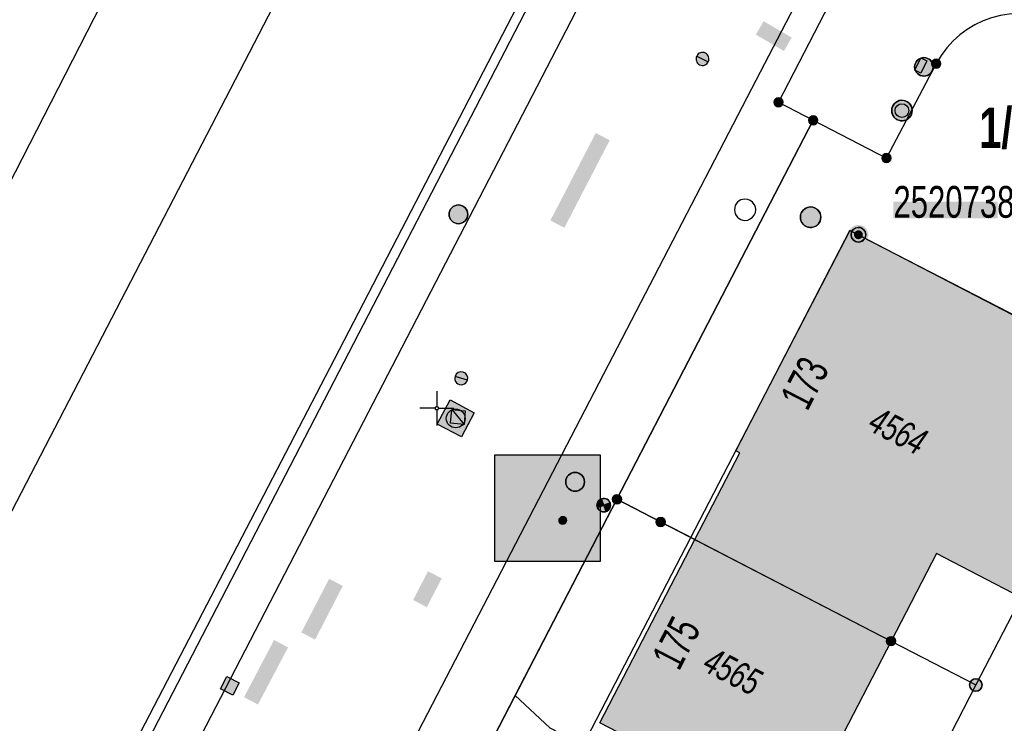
# Model space of a CAD drawing. Header units: metres. Extents: x 2695560 to 2696939, y 1260491 to 1262050.
# Tile 687 of 1005: x 2696311 to 2696347, y 1260688 to 1260714. Entities that reach past the tile are written whole.
import ezdxf

# ---------------------------------------------------------------- set-up
doc = ezdxf.new("R2010")
doc.units = ezdxf.units.M
doc.linetypes.add('AUSGEZOGEN', pattern=[0])
for name, color, linetype in [('XR$1$AV_Gebäudeflächen (BB)', 7, 'AUSGEZOGEN'), ('XR$1$AV_Grenzpunkte', 7, 'AUSGEZOGEN'), ('XR$1$AV_Grundstück-Nr.', 7, 'AUSGEZOGEN'), ('XR$1$AV_Haus-Nr.', 7, 'AUSGEZOGEN'), ('XR$1$AV_Höhenfixpunkt-Nr.', 7, 'AUSGEZOGEN'), ('XR$1$AV_Höhenfixpunkte', 7, 'AUSGEZOGEN'), ('XR$1$AV_Koordinatennetzpunkte', 7, 'AUSGEZOGEN'), ('XR$1$AV_Linien (BB)', 7, 'AUSGEZOGEN'), ('XR$1$AV_Versicherung-Nr.', 7, 'AUSGEZOGEN'), ('XR$1$AV_Waldflächen', 7, 'AUSGEZOGEN'), ('XR$1$AW_LK_Einlaufschacht alt', 24, 'AUSGEZOGEN'), ('XR$1$AW_LK_Schachtdeckel', 24, 'AUSGEZOGEN'), ('XR$1$EW_LK_Bauwerk', 1, 'AUSGEZOGEN'), ('XR$1$EW_LK_Knoten', 1, 'AUSGEZOGEN'), ('XR$1$FM_LK_SW_TRASSEKNOTEN', 94, 'AUSGEZOGEN'), ('XR$1$Liegenschaftsgrenzen', 7, 'AUSGEZOGEN'), ('XR$1$PFAV', 255, 'AUSGEZOGEN'), ('XR$1$PFAW', 255, 'AUSGEZOGEN'), ('XR$1$PFEW', 255, 'AUSGEZOGEN'), ('XR$1$PFWA', 255, 'AUSGEZOGEN'), ('XR$1$RAEW', 8, 'AUSGEZOGEN'), ('XR$1$RP_Abstandslinie', 7, 'AUSGEZOGEN'), ('XR$1$WA_LK_Absperrarmatur', 171, 'AUSGEZOGEN'), ('XR$1$WA_LK_Hydrant', 171, 'AUSGEZOGEN'), ('XR$1$WA_LK_Rohrleitungsteil', 171, 'AUSGEZOGEN')]:
    doc.layers.add(name, color=color, linetype=linetype)
doc.styles.add('ARIAL', font='arial.ttf')

# ---------------------------------------------------------------- blocks, each defined once
blk = doc.blocks.new('COMPLEXOBJECT_34')
at = {"layer": 'XR$1$AV_Linien (BB)', "color": 7, "linetype": 'AUSGEZOGEN', "transparency": 33554687}
blk.add_lwpolyline([(6328.453, 10715.707), (6321.08, 10701.459), (6304.361, 10669.328)], dxfattribs=at)
blk = doc.blocks.new('COMPLEXOBJECT_167')
at = {"layer": 'XR$1$AV_Linien (BB)', "color": 7, "linetype": 'AUSGEZOGEN', "transparency": 33554687}
blk.add_line((6336.528, 10711.695), (6338.704, 10715.888), dxfattribs=at)
blk.add_arc((6343.784, 10713.425), 5.646, 116.4655, 154.1347, dxfattribs=at)
blk = doc.blocks.new('COMPLEXOBJECT_189')
at = {"layer": 'XR$1$AV_Linien (BB)', "color": 7, "linetype": 'AUSGEZOGEN', "transparency": 33554687}
for points in [[(6347.92, 10714.04), (6355.27, 10710.29), (6355.41, 10710.56), (6358.247, 10709.002)], [(6338.77, 10710.53), (6341.45, 10709.15), (6343.27, 10712.6)]]:
    blk.add_lwpolyline(points, dxfattribs=at)
blk.add_arc((6346.318, 10710.984), 3.45, 62.3383, 152.0749, dxfattribs=at)
blk = doc.blocks.new('COMPLEXOBJECT_196')
at = {"layer": 'XR$1$AV_Linien (BB)', "color": 7, "linetype": 'AUSGEZOGEN', "transparency": 33554687}
blk.add_lwpolyline([(6307.931, 10671.737), (6322.854, 10700.536), (6330.439, 10715.192)], dxfattribs=at)
blk = doc.blocks.new('COMPLEXOBJECT_266')
at = {"layer": 'XR$1$AV_Linien (BB)', "color": 7, "linetype": 'AUSGEZOGEN', "transparency": 33554687}
blk.add_lwpolyline([(6316.395, 10721.962), (6295.14, 10680.469), (6294.128, 10681.042), (6288.675, 10670.141)], dxfattribs=at)
blk = doc.blocks.new('COMPLEXOBJECT_273')
at = {"layer": 'XR$1$AV_Linien (BB)', "color": 7, "linetype": 'AUSGEZOGEN', "transparency": 33554687}
blk.add_lwpolyline([(6313.842, 10667.969), (6323.148, 10685.908), (6336.528, 10711.695)], dxfattribs=at)
blk = doc.blocks.new('COMPLEXOBJECT_1317')
at = {"layer": 'XR$1$Liegenschaftsgrenzen', "color": 7, "linetype": 'AUSGEZOGEN', "transparency": 33554687}
blk.add_lwpolyline([(6304.26, 10668.21), (6332.87, 10723.44), (6340.47, 10737.28)], dxfattribs=at)
blk = doc.blocks.new('COMPLEXOBJECT_1343')
at = {"layer": 'XR$1$Liegenschaftsgrenzen', "color": 7, "linetype": 'AUSGEZOGEN', "transparency": 33554687}
blk.add_line((6347.92, 10714.04), (6355.27, 10710.29), dxfattribs=at)
blk.add_lwpolyline([(6338.77, 10710.53), (6341.45, 10709.15), (6343.27, 10712.6)], dxfattribs=at)
blk.add_arc((6346.318, 10710.984), 3.45, 62.3383, 152.0749, dxfattribs=at)
blk = doc.blocks.new('BAV15')
at = {"layer": 'XR$1$PFAV', "transparency": 33554687}
blk.add_hatch(color=7, dxfattribs=at).paths.add_polyline_path([(0.5, 0), (0.49, 0.101), (0.459, 0.197), (0.41, 0.286), (0.344, 0.362), (0.264, 0.424), (0.174, 0.469), (0.076, 0.494), (-0.025, 0.499), (-0.125, 0.484), (-0.22, 0.449), (-0.306, 0.395), (-0.379, 0.326), (-0.437, 0.243), (-0.477, 0.15), (-0.497, 0.051), (-0.497, -0.051), (-0.477, -0.15), (-0.437, -0.243), (-0.379, -0.326), (-0.306, -0.395), (-0.22, -0.449), (-0.125, -0.484), (-0.025, -0.499), (0.076, -0.494), (0.174, -0.469), (0.264, -0.424), (0.344, -0.362), (0.41, -0.286), (0.459, -0.197), (0.49, -0.101)])
at = {"color": 7, "transparency": 33554687}
for start, end in [(90, 270), (270, 90)]:
    blk.add_arc((0, 0), 0.5, start, end, dxfattribs=at)
at = {"layer": 'XR$1$PFAV', "transparency": 33554687}
blk.add_circle((0, 0), 0.5, dxfattribs=at)
blk = doc.blocks.new('BWAV18')
at = {"true_color": 0x000000, "transparency": 33554687}
blk.add_hatch(color=18, dxfattribs=at).paths.add_polyline_path([(0.3, 0), (0.294, 0.06), (0.276, 0.118), (0.246, 0.171), (0.207, 0.217), (0.159, 0.255), (0.104, 0.281), (0.045, 0.297), (-0.015, 0.3), (-0.075, 0.29), (-0.132, 0.269), (-0.184, 0.237), (-0.228, 0.195), (-0.262, 0.146), (-0.286, 0.09), (-0.298, 0.03), (-0.298, -0.03), (-0.286, -0.09), (-0.262, -0.146), (-0.228, -0.195), (-0.184, -0.237), (-0.132, -0.269), (-0.075, -0.29), (-0.015, -0.3), (0.045, -0.297), (0.104, -0.281), (0.159, -0.255), (0.207, -0.217), (0.246, -0.171), (0.276, -0.118), (0.294, -0.06)])
at = {"layer": 'XR$1$PFAV', "transparency": 33554687}
blk.add_hatch(color=7, dxfattribs=at).paths.add_polyline_path([(0.67, 0), (0.656, 0.135), (0.616, 0.264), (0.55, 0.383), (0.462, 0.486), (0.354, 0.569), (0.233, 0.628), (0.101, 0.662), (-0.034, 0.669), (-0.168, 0.649), (-0.295, 0.602), (-0.41, 0.53), (-0.508, 0.436), (-0.586, 0.325), (-0.639, 0.201), (-0.667, 0.068), (-0.667, -0.068), (-0.639, -0.201), (-0.586, -0.325), (-0.508, -0.436), (-0.41, -0.53), (-0.295, -0.602), (-0.168, -0.649), (-0.034, -0.669), (0.101, -0.662), (0.233, -0.628), (0.354, -0.569), (0.462, -0.486), (0.55, -0.383), (0.616, -0.264), (0.656, -0.135)])
at = {"color": 7, "transparency": 33554687}
for start, end in [(91.19481, 268.80519), (268.80519, 91.19481)]:
    blk.add_arc((0, 0), 0.5, start, end, dxfattribs=at)
at = {"layer": 'XR$1$PFAV', "transparency": 33554687}
blk.add_circle((0, 0), 0.5, dxfattribs=at)
blk = doc.blocks.new('BAV2041')
at = {"color": 7, "transparency": 33554687}
for p, q in [((0, 0.5), (0, 0.05)), ((-0.05, 0), (-0.5, 0)), ((0.05, 0), (0.5, 0)), ((0, -0.05), (0, -0.5))]:
    blk.add_line(p, q, dxfattribs=at)
blk.add_circle((0, 0), 0.05, dxfattribs=at)
for start, end in [(90, 270), (270, 90)]:
    blk.add_arc((0, 0), 0.05, start, end, dxfattribs=at)
blk = doc.blocks.new('COMPLEXOBJECT_1463')
at = {"layer": 'XR$1$RP_Abstandslinie', "color": 7, "linetype": 'AUSGEZOGEN', "transparency": 33554687}
blk.add_lwpolyline([(6345.4, 10703.76), (6340.112, 10706.502), (6315.024, 10658.135)], dxfattribs=at)
blk = doc.blocks.new('COMPLEXOBJECT_1464')
at = {"layer": 'XR$1$RP_Abstandslinie', "color": 7, "linetype": 'AUSGEZOGEN', "transparency": 33554687}
blk.add_line((6320.138, 10716.861), (6295.024, 10668.443), dxfattribs=at)
blk = doc.blocks.new('BAW2089')
at = {"layer": 'XR$1$PFAW', "transparency": 33554687}
blk.add_hatch(color=7, dxfattribs=at).paths.add_polyline_path([(-0.5, 0.5), (-0.5, -0.5), (0.5, -0.5), (0.5, 0.5)])
at = {"transparency": 33554687}
blk.add_lwpolyline([(-0.5, 0.5), (0.5, 0.5), (0.5, -0.5), (-0.5, -0.5), (-0.5, 0.5)], close=True, dxfattribs=at)
at = {"layer": 'XR$1$PFAW', "transparency": 33554687}
blk.add_lwpolyline([(-0.5, 0.5), (0.5, 0.5), (0.5, -0.5), (-0.5, -0.5), (-0.5, 0.5)], close=True, dxfattribs=at)
blk = doc.blocks.new('BAW2087')
at = {"lineweight": 25, "true_color": 0x000000, "transparency": 33554687}
h = blk.add_hatch(color=18, dxfattribs=at)
h.paths.add_polyline_path([(-0.5, 0.5), (-0.5, -0.5), (0.5, -0.5), (0.5, 0.5)])
h.paths.add_polyline_path([(0.337, -0.069), (0.316, -0.136), (0.282, -0.196), (0.237, -0.249), (0.182, -0.292), (0.119, -0.322), (0.052, -0.34), (-0.017, -0.343), (-0.086, -0.333), (-0.151, -0.309), (-0.21, -0.272), (-0.261, -0.224), (-0.301, -0.167), (-0.328, -0.103), (-0.342, -0.035), (-0.342, 0.035), (-0.328, 0.103), (-0.301, 0.167), (-0.261, 0.224), (-0.21, 0.272), (-0.151, 0.309), (-0.086, 0.333), (-0.017, 0.343), (0.052, 0.34), (0.119, 0.322), (0.182, 0.292), (0.237, 0.249), (0.282, 0.196), (0.316, 0.136), (0.337, 0.069), (0.344, 0)], flags=16)
at = {"layer": 'XR$1$PFAW', "lineweight": 25, "transparency": 33554687}
blk.add_hatch(color=7, dxfattribs=at).paths.add_polyline_path([(0.344, 0), (0.337, 0.069), (0.316, 0.136), (0.282, 0.196), (0.237, 0.249), (0.182, 0.292), (0.119, 0.322), (0.052, 0.34), (-0.017, 0.343), (-0.086, 0.333), (-0.151, 0.309), (-0.21, 0.272), (-0.261, 0.224), (-0.301, 0.167), (-0.328, 0.103), (-0.342, 0.035), (-0.342, -0.035), (-0.328, -0.103), (-0.301, -0.167), (-0.261, -0.224), (-0.21, -0.272), (-0.151, -0.309), (-0.086, -0.333), (-0.017, -0.343), (0.052, -0.34), (0.119, -0.322), (0.182, -0.292), (0.237, -0.249), (0.282, -0.196), (0.316, -0.136), (0.337, -0.069)])
at = {"lineweight": 25, "transparency": 33554687}
for p, q in [((-0.5, 0.5, 0.993), (0.5, 0.5, 0.993)), ((-0.5, -0.5, 0.993), (-0.5, 0.5, 0.993)), ((0.5, 0.5, 0.993), (0.5, -0.5, 0.993)), ((0.5, -0.5, 0.993), (-0.5, -0.5, 0.993))]:
    blk.add_line(p, q, dxfattribs=at)
blk.add_circle((0, 0), 0.344, dxfattribs=at)
at = {"layer": 'XR$1$PFAW', "lineweight": 25, "transparency": 33554687}
blk.add_line((-0.5, 0.5), (0.5, 0.5), dxfattribs=at)
at = {"layer": 'XR$1$PFAW', "color": 31, "lineweight": 25, "transparency": 33554687}
for p, q in [((-0.5, -0.5), (-0.5, 0.5)), ((0.5, 0.5), (0.5, -0.5)), ((0.5, -0.5), (-0.5, -0.5))]:
    blk.add_line(p, q, dxfattribs=at)
at = {"layer": 'XR$1$PFAW', "lineweight": 25, "transparency": 33554687}
blk.add_circle((0, 0), 0.344, dxfattribs=at)
blk = doc.blocks.new('BAW2082')
at = {"layer": 'XR$1$PFAW', "transparency": 33554687}
blk.add_hatch(color=7, dxfattribs=at).paths.add_polyline_path([(0.509, -0.003), (0.499, 0.098), (0.469, 0.194), (0.42, 0.283), (0.354, 0.359), (0.274, 0.421), (0.183, 0.466), (0.085, 0.491), (-0.016, 0.496), (-0.116, 0.481), (-0.211, 0.446), (-0.297, 0.392), (-0.37, 0.323), (-0.428, 0.24), (-0.468, 0.147), (-0.488, 0.047), (-0.488, -0.054), (-0.468, -0.153), (-0.428, -0.246), (-0.37, -0.329), (-0.297, -0.398), (-0.211, -0.452), (-0.116, -0.487), (-0.016, -0.502), (0.085, -0.497), (0.183, -0.472), (0.274, -0.427), (0.354, -0.366), (0.42, -0.289), (0.469, -0.2), (0.499, -0.104)])
at = {"transparency": 33554687}
for start, end in [(91.1948, 268.8052), (268.8052, 91.1948)]:
    blk.add_arc((0.01, 0), 0.5, start, end, dxfattribs=at)
at = {"layer": 'XR$1$PFAW', "transparency": 33554687}
blk.add_circle((0.009, -0.003), 0.5, dxfattribs=at)
blk = doc.blocks.new('BWA2011')
at = {"layer": 'XR$1$PFWA', "transparency": 33554687}
blk.add_hatch(color=7, dxfattribs=at).paths.add_polyline_path([(-0.5, 0.5), (-0.5, -0.5), (0.5, -0.5), (0.5, 0.5)])
at = {"transparency": 33554687}
blk.add_line((-0.5, -0.5), (0.5, 0.5), dxfattribs=at)
blk.add_lwpolyline([(-0.5, 0.5), (0.5, 0.5), (0.5, -0.5), (-0.5, -0.5), (-0.5, 0.5)], close=True, dxfattribs=at)
at = {"layer": 'XR$1$PFWA', "transparency": 33554687}
blk.add_lwpolyline([(-0.5, 0.5), (0.5, 0.5), (0.5, -0.5), (-0.5, -0.5), (-0.5, 0.5)], close=True, dxfattribs=at)
blk = doc.blocks.new('BWA2009')
at = {"true_color": 0x000000, "transparency": 33554687}
blk.add_hatch(color=18, dxfattribs=at).paths.add_polyline_path([(0.333, 0), (0.327, 0.067), (0.306, 0.131), (0.274, 0.19), (0.23, 0.242), (0.176, 0.283), (0.116, 0.313), (0.05, 0.329), (-0.017, 0.333), (-0.084, 0.323), (-0.147, 0.299), (-0.204, 0.264), (-0.253, 0.217), (-0.291, 0.162), (-0.318, 0.1), (-0.332, 0.034), (-0.332, -0.034), (-0.318, -0.1), (-0.291, -0.162), (-0.253, -0.217), (-0.204, -0.264), (-0.147, -0.299), (-0.084, -0.323), (-0.017, -0.333), (0.05, -0.329), (0.116, -0.313), (0.176, -0.283), (0.23, -0.242), (0.274, -0.19), (0.306, -0.131), (0.327, -0.067)])
at = {"layer": 'XR$1$PFWA', "transparency": 33554687}
blk.add_hatch(color=7, dxfattribs=at).paths.add_polyline_path([(0.5, 0), (0.49, 0.101), (0.459, 0.197), (0.41, 0.286), (0.344, 0.362), (0.264, 0.424), (0.174, 0.469), (0.076, 0.494), (-0.025, 0.499), (-0.125, 0.484), (-0.22, 0.449), (-0.306, 0.395), (-0.379, 0.326), (-0.437, 0.243), (-0.477, 0.15), (-0.497, 0.051), (-0.497, -0.051), (-0.477, -0.15), (-0.437, -0.243), (-0.379, -0.326), (-0.306, -0.395), (-0.22, -0.449), (-0.125, -0.484), (-0.025, -0.499), (0.076, -0.494), (0.174, -0.469), (0.264, -0.424), (0.344, -0.362), (0.41, -0.286), (0.459, -0.197), (0.49, -0.101)])
at = {"transparency": 33554687}
blk.add_circle((0, 0), 0.333, dxfattribs=at)
for start, end in [(90, 180), (0, 90), (180, 270), (270, 0)]:
    blk.add_arc((0, 0), 0.5, start, end, dxfattribs=at)
at = {"layer": 'XR$1$PFWA', "transparency": 33554687}
blk.add_circle((0, 0), 0.5, dxfattribs=at)
blk = doc.blocks.new('BWA965')
at = {"layer": 'XR$1$PFWA', "transparency": 33554687}
blk.add_hatch(color=7, dxfattribs=at).paths.add_polyline_path([(0, 0.5), (-0.051, 0.497), (-0.101, 0.49), (-0.15, 0.477), (-0.197, 0.459), (-0.243, 0.437), (-0.286, 0.41), (-0.326, 0.379), (-0.362, 0.344), (-0.395, 0.306), (-0.424, 0.264), (-0.449, 0.22), (-0.469, 0.174), (-0.484, 0.125), (-0.494, 0.076), (-0.499, 0.025), (-0.499, -0.025), (-0.494, -0.076), (-0.484, -0.125), (-0.469, -0.174), (-0.449, -0.22), (-0.424, -0.264), (-0.395, -0.306), (-0.362, -0.344), (-0.326, -0.379), (-0.286, -0.41), (-0.243, -0.437), (-0.197, -0.459), (-0.15, -0.477), (-0.101, -0.49), (-0.051, -0.497), (0, -0.5), (0.051, -0.497), (0.101, -0.49), (0.15, -0.477), (0.197, -0.459), (0.243, -0.437), (0.286, -0.41), (0.326, -0.379), (0.362, -0.344), (0.395, -0.306), (0.424, -0.264), (0.449, -0.22), (0.469, -0.174), (0.484, -0.125), (0.494, -0.076), (0.499, -0.025), (0.499, 0.025), (0.494, 0.076), (0.484, 0.125), (0.469, 0.174), (0.449, 0.22), (0.424, 0.264), (0.395, 0.306), (0.362, 0.344), (0.326, 0.379), (0.286, 0.41), (0.243, 0.437), (0.197, 0.459), (0.15, 0.477), (0.101, 0.49), (0.051, 0.497)])
at = {"transparency": 33554687}
blk.add_line((0, 0.5), (0, -0.5), dxfattribs=at)
for start, end in [(90, 270), (270, 90)]:
    blk.add_arc((0, 0), 0.5, start, end, dxfattribs=at)
blk = doc.blocks.new('BEWLP2597')
at = {"layer": 'XR$1$PFEW', "transparency": 33554687}
blk.add_hatch(color=7, dxfattribs=at).paths.add_polyline_path([(-0.5, 0), (-0.497, -0.051), (-0.49, -0.101), (-0.477, -0.15), (-0.459, -0.197), (-0.437, -0.243), (-0.41, -0.286), (-0.379, -0.326), (-0.344, -0.362), (-0.306, -0.395), (-0.264, -0.424), (-0.22, -0.449), (-0.174, -0.469), (-0.125, -0.484), (-0.076, -0.494), (-0.025, -0.499), (0.025, -0.499), (0.076, -0.494), (0.125, -0.484), (0.174, -0.469), (0.22, -0.449), (0.264, -0.424), (0.306, -0.395), (0.344, -0.362), (0.379, -0.326), (0.41, -0.286), (0.437, -0.243), (0.459, -0.197), (0.477, -0.15), (0.49, -0.101), (0.497, -0.051), (0.5, 0), (0.497, 0.051), (0.49, 0.101), (0.477, 0.15), (0.459, 0.197), (0.437, 0.243), (0.41, 0.286), (0.379, 0.326), (0.344, 0.362), (0.306, 0.395), (0.264, 0.424), (0.22, 0.449), (0.174, 0.469), (0.125, 0.484), (0.076, 0.494), (0.025, 0.499), (-0.025, 0.499), (-0.076, 0.494), (-0.125, 0.484), (-0.174, 0.469), (-0.22, 0.449), (-0.264, 0.424), (-0.306, 0.395), (-0.344, 0.362), (-0.379, 0.326), (-0.41, 0.286), (-0.437, 0.243), (-0.459, 0.197), (-0.477, 0.15), (-0.49, 0.101), (-0.497, 0.051)])
at = {"color": 1, "transparency": 33554687}
for start, end in [(90, 180), (0, 90), (180, 270), (270, 0)]:
    blk.add_arc((0, 0), 0.5, start, end, dxfattribs=at)
at = {"layer": 'XR$1$PFEW', "transparency": 33554687}
blk.add_circle((0, 0), 0.5, dxfattribs=at)
blk = doc.blocks.new('BEWLP2574')
at = {"layer": 'XR$1$PFEW', "transparency": 33554687}
blk.add_hatch(color=7, dxfattribs=at).paths.add_polyline_path([(-0.5, 0), (-0.497, -0.051), (-0.489, -0.101), (-0.477, -0.15), (-0.459, -0.198), (-0.437, -0.243), (-0.41, -0.286), (-0.379, -0.326), (-0.344, -0.363), (-0.306, -0.396), (-0.264, -0.425), (-0.22, -0.449), (-0.173, -0.469), (-0.125, -0.485), (-0.075, -0.495), (-0.025, -0.5), (0.026, -0.5), (0.076, -0.495), (0.126, -0.485), (0.174, -0.469), (0.221, -0.449), (0.265, -0.425), (0.306, -0.396), (0.345, -0.363), (0.38, -0.326), (0.411, -0.286), (0.437, -0.243), (0.46, -0.198), (0.477, -0.15), (0.49, -0.101), (0.498, -0.051), (0.5, 0), (0.498, 0.05), (0.49, 0.1), (0.477, 0.149), (0.46, 0.197), (0.437, 0.242), (0.411, 0.285), (0.38, 0.325), (0.345, 0.362), (0.306, 0.395), (0.265, 0.424), (0.221, 0.448), (0.174, 0.468), (0.126, 0.484), (0.076, 0.494), (0.026, 0.499), (-0.025, 0.499), (-0.075, 0.494), (-0.125, 0.484), (-0.173, 0.468), (-0.22, 0.448), (-0.264, 0.424), (-0.306, 0.395), (-0.344, 0.362), (-0.379, 0.325), (-0.41, 0.285), (-0.437, 0.242), (-0.459, 0.197), (-0.477, 0.149), (-0.489, 0.1), (-0.497, 0.05)])
at = {"color": 1, "transparency": 33554687}
for start, end in [(90, 180), (0, 90), (180, 270), (270, 0)]:
    blk.add_arc((0, 0), 0.5, start, end, dxfattribs=at)
at = {"layer": 'XR$1$PFEW', "transparency": 33554687}
blk.add_circle((0, 0), 0.5, dxfattribs=at)
blk = doc.blocks.new('BEWLP2561')
at = {"layer": 'XR$1$PFEW', "transparency": 33554687}
blk.add_hatch(color=7, dxfattribs=at).paths.add_polyline_path([(0.488, 0), (0.478, 0.101), (0.448, 0.197), (0.399, 0.286), (0.333, 0.362), (0.253, 0.424), (0.162, 0.469), (0.064, 0.494), (-0.037, 0.499), (-0.137, 0.484), (-0.232, 0.449), (-0.318, 0.395), (-0.391, 0.326), (-0.449, 0.243), (-0.489, 0.15), (-0.509, 0.051), (-0.509, -0.051), (-0.489, -0.15), (-0.449, -0.243), (-0.391, -0.326), (-0.318, -0.395), (-0.232, -0.449), (-0.137, -0.484), (-0.037, -0.499), (0.064, -0.494), (0.162, -0.469), (0.253, -0.424), (0.333, -0.362), (0.399, -0.286), (0.448, -0.197), (0.478, -0.101)])
at = {"layer": 'XR$1$RAEW', "transparency": 33554687}
for points in [[(-0.324, -0.38), (-0.009, 0.003), (-0.38, 0.325), (-0.396, 0.305), (-0.411, 0.285), (-0.425, 0.263), (-0.438, 0.242), (-0.449, 0.219), (-0.46, 0.196), (-0.469, 0.172), (-0.477, 0.148), (-0.484, 0.124), (-0.49, 0.099), (-0.494, 0.074), (-0.497, 0.049), (-0.499, 0.024), (-0.5, -0.001), (-0.499, -0.027), (-0.497, -0.052), (-0.494, -0.077), (-0.489, -0.102), (-0.484, -0.127), (-0.477, -0.151), (-0.468, -0.175), (-0.459, -0.198), (-0.448, -0.221), (-0.436, -0.244), (-0.423, -0.266), (-0.409, -0.287), (-0.394, -0.307), (-0.378, -0.327), (-0.361, -0.346), (-0.343, -0.363)], [(0.306, 0.386), (0, 0), (0.381, -0.325), (0.397, -0.305), (0.411, -0.284), (0.425, -0.262), (0.438, -0.24), (0.449, -0.217), (0.459, -0.193), (0.468, -0.169), (0.476, -0.144), (0.483, -0.12), (0.488, -0.094), (0.492, -0.069), (0.494, -0.043), (0.495, -0.018), (0.495, 0.008), (0.494, 0.034), (0.491, 0.059), (0.487, 0.084), (0.482, 0.11), (0.475, 0.134), (0.468, 0.159), (0.459, 0.183), (0.448, 0.206), (0.437, 0.229), (0.424, 0.252), (0.41, 0.273), (0.395, 0.294), (0.379, 0.314), (0.362, 0.334), (0.345, 0.352), (0.326, 0.37)]]:
    blk.add_hatch(color=1, dxfattribs=at).paths.add_polyline_path(points)
at = {"color": 1, "transparency": 33554687}
for p, q in [((0.381, -0.325), (-0.38, 0.325)), ((-0.324, -0.38), (0.306, 0.386))]:
    blk.add_line(p, q, dxfattribs=at)
for start, end in [(91.38095, 268.61905), (268.61905, 91.38095)]:
    blk.add_arc((0, 0), 0.5, start, end, dxfattribs=at)
at = {"layer": 'XR$1$PFEW', "transparency": 33554687}
blk.add_circle((-0.012, 0, -0.993), 0.5, dxfattribs=at)
at = {"layer": 'XR$1$RAEW', "color": 1, "transparency": 33554687}
for points in [[(-0.324, -0.38), (-0.009, 0.003), (-0.38, 0.325)], [(0.306, 0.386), (0, 0), (0.381, -0.325)]]:
    blk.add_lwpolyline(points, dxfattribs=at)
for centre, start, end in [((0, 0), 139.48209, 229.51105), ((-0.004, -0.006), 320.36586, 51.63478)]:
    blk.add_arc(centre, 0.5, start, end, dxfattribs=at)
blk = doc.blocks.new('BEW957')
at = {"layer": 'XR$1$RAEW', "transparency": 33554687}
blk.add_hatch(color=1, dxfattribs=at).paths.add_polyline_path([(-0.5, 0), (-0.5, -0.05), (-0.49, -0.1), (-0.48, -0.15), (-0.46, -0.2), (-0.44, -0.24), (-0.41, -0.29), (-0.38, -0.33), (-0.34, -0.36), (-0.31, -0.4), (-0.26, -0.42), (-0.22, -0.45), (-0.17, -0.47), (-0.13, -0.48), (-0.08, -0.49), (-0.03, -0.5), (0.03, -0.5), (0.08, -0.49), (0.13, -0.48), (0.17, -0.47), (0.22, -0.45), (0.26, -0.42), (0.31, -0.4), (0.34, -0.36), (0.38, -0.33), (0.41, -0.29), (0.44, -0.24), (0.46, -0.2), (0.48, -0.15), (0.49, -0.1), (0.5, -0.05), (0.5, 0), (0.5, 0.05), (0.49, 0.1), (0.48, 0.15), (0.46, 0.2), (0.44, 0.24), (0.41, 0.29), (0.38, 0.33), (0.34, 0.36), (0.31, 0.4), (0.26, 0.42), (0.22, 0.45), (0.17, 0.47), (0.13, 0.48), (0.08, 0.49), (0.03, 0.5), (-0.03, 0.5), (-0.08, 0.49), (-0.13, 0.48), (-0.17, 0.47), (-0.22, 0.45), (-0.26, 0.42), (-0.31, 0.4), (-0.34, 0.36), (-0.38, 0.33), (-0.41, 0.29), (-0.44, 0.24), (-0.46, 0.2), (-0.48, 0.15), (-0.49, 0.1), (-0.5, 0.05)])
at = {"color": 1, "transparency": 33554687}
for start, end in [(90, 180), (180, 270), (0, 90), (270, 0)]:
    blk.add_arc((0, 0), 0.5, start, end, dxfattribs=at)
at = {"layer": 'XR$1$RAEW', "color": 1, "transparency": 33554687}
blk.add_circle((0, 0), 0.5, dxfattribs=at)
blk = doc.blocks.new('BEWLP2514')
at = {"layer": 'XR$1$PFEW', "transparency": 33554687}
blk.add_hatch(color=7, dxfattribs=at).paths.add_polyline_path([(0.5, 0), (-0.5, 0), (-0.5, -0.5), (0.5, -0.5)])
at = {"color": 1, "transparency": 33554687}
blk.add_lwpolyline([(-0.5, 0), (0.5, 0), (0.5, -0.5), (-0.5, -0.5), (-0.5, 0)], close=True, dxfattribs=at)
at = {"layer": 'XR$1$PFEW', "transparency": 33554687}
for p, q in [((-0.5, -0.5), (-0.5, 0)), ((-0.5, 0), (0.5, 0)), ((0.5, 0), (0.5, -0.5)), ((0.5, -0.5), (-0.5, -0.5))]:
    blk.add_line(p, q, dxfattribs=at)
blk = doc.blocks.new('BWFM16')
at = {"color": 94, "transparency": 33554687}
for start, end in [(91.1948, 268.8052), (268.8052, 91.1948)]:
    blk.add_arc((0.01, 0), 0.5, start, end, dxfattribs=at)

msp = doc.modelspace()

# ---------------------------------------------------------------- hatches: boundary and pattern name
at = {"transparency": 33554687}
for points in [[(2696337.926, 1260713.963), (2696337.641, 1260713.473), (2696338.67, 1260712.875), (2696338.955, 1260713.365)], [(2696330.126, 1260706.675), (2696330.637, 1260706.41), (2696332.296, 1260709.611), (2696331.785, 1260709.876)], [(2696342.676, 1260707.362), (2696342.676, 1260706.759), (2696346.49, 1260706.759), (2696346.49, 1260707.362)], [(2696328.093, 1260698.104), (2696328.093, 1260694.203), (2696331.947, 1260694.203), (2696331.947, 1260698.104)], [(2696325.103, 1260692.798), (2696325.605, 1260692.537), (2696326.151, 1260693.588), (2696325.649, 1260693.849)], [(2696321.015, 1260691.611), (2696321.518, 1260691.351), (2696322.533, 1260693.313), (2696322.03, 1260693.573)], [(2696318.918, 1260689.244), (2696319.429, 1260688.976), (2696320.528, 1260691.066), (2696320.017, 1260691.334)]]:
    msp.add_hatch(color=7, dxfattribs=at).paths.add_polyline_path(points)
at = {"layer": 'XR$1$AV_Gebäudeflächen (BB)', "true_color": 0xd2d2d2, "transparency": 33554687}
for points in [[(2696347.346, 1260692.893), (2696351.51, 1260700.95), (2696341.083, 1260706.314), (2696336.91, 1260698.254), (2696337.05, 1260698.182), (2696335.406, 1260695.008), (2696342.588, 1260691.294), (2696344.246, 1260694.497)], [(2696342.588, 1260691.294), (2696335.406, 1260695.008), (2696331.934, 1260688.301), (2696339.114, 1260684.584)]]:
    msp.add_hatch(color=254, dxfattribs=at).paths.add_polyline_path(points)
at = {"layer": 'XR$1$AV_Waldflächen', "transparency": 33554687}
h = msp.add_hatch(dxfattribs=at)
h.set_pattern_fill('MUSTER', scale=15000, style=0, pattern_type=2)
h.set_pattern_definition([(0, (2725855, 1291000), (15000, 15000), [15000, -15000]), (90, (2725855, 1291000), (-15000, 15000), [15000, -15000])])
h.paths.add_polyline_path([(2696239.035, 1260609.102), (2696252.565, 1260602.032), (2696282.355, 1260636.301), (2696283.215, 1260637.27), (2696284.068, 1260638.246), (2696284.913, 1260639.228), (2696285.751, 1260640.217), (2696286.581, 1260641.212), (2696287.403, 1260642.214), (2696288.218, 1260643.221), (2696289.025, 1260644.235), (2696289.824, 1260645.256), (2696290.615, 1260646.282), (2696291.398, 1260647.314), (2696292.173, 1260648.353), (2696292.941, 1260649.397), (2696293.7, 1260650.447), (2696294.451, 1260651.503), (2696295.194, 1260652.565), (2696295.929, 1260653.633), (2696296.655, 1260654.706), (2696297.373, 1260655.784), (2696298.083, 1260656.868), (2696298.785, 1260657.958), (2696299.478, 1260659.053), (2696300.162, 1260660.153), (2696300.839, 1260661.259), (2696301.506, 1260662.369), (2696302.165, 1260663.485), (2696302.816, 1260664.606), (2696303.458, 1260665.732), (2696304.091, 1260666.862), (2696304.715, 1260667.998), (2696305.331, 1260669.138), (2696322.05, 1260701.269), (2696329.423, 1260715.517), (2696327.376, 1260716.566), (2696317.365, 1260721.772), (2696296.11, 1260680.279), (2696295.098, 1260680.852), (2696289.645, 1260669.951), (2696288.999, 1260668.694), (2696288.343, 1260667.442), (2696287.676, 1260666.195), (2696286.999, 1260664.954), (2696286.312, 1260663.719), (2696285.615, 1260662.49), (2696284.907, 1260661.266), (2696284.19, 1260660.048), (2696283.463, 1260658.836), (2696282.725, 1260657.63), (2696281.978, 1260656.43), (2696281.221, 1260655.236), (2696280.454, 1260654.049), (2696279.677, 1260652.868), (2696278.891, 1260651.693), (2696278.095, 1260650.525), (2696277.289, 1260649.364), (2696276.474, 1260648.209), (2696275.65, 1260647.061), (2696274.816, 1260645.919), (2696273.972, 1260644.785), (2696273.12, 1260643.658), (2696272.258, 1260642.537), (2696271.386, 1260641.424), (2696270.506, 1260640.318), (2696269.617, 1260639.22), (2696268.718, 1260638.128), (2696267.811, 1260637.044), (2696266.895, 1260635.968), (2696265.97, 1260634.899), (2696265.036, 1260633.838), (2696264.374, 1260633.096), (2696263.708, 1260632.358), (2696263.037, 1260631.624), (2696262.362, 1260630.894), (2696261.683, 1260630.168), (2696261, 1260629.446), (2696260.312, 1260628.728), (2696259.621, 1260628.013), (2696258.925, 1260627.303), (2696258.225, 1260626.597), (2696257.521, 1260625.895), (2696256.813, 1260625.197), (2696256.101, 1260624.503), (2696255.385, 1260623.813), (2696254.665, 1260623.127), (2696253.941, 1260622.446), (2696253.213, 1260621.768), (2696252.482, 1260621.095), (2696251.746, 1260620.426), (2696251.006, 1260619.762), (2696250.263, 1260619.102), (2696249.516, 1260618.446), (2696248.765, 1260617.794), (2696248.01, 1260617.147), (2696247.252, 1260616.504), (2696246.49, 1260615.865), (2696245.724, 1260615.231), (2696244.954, 1260614.602), (2696244.181, 1260613.977), (2696243.404, 1260613.356), (2696242.624, 1260612.74)], flags=0)

# ---------------------------------------------------------------- linework, layer by layer
at = {"color": 24, "lineweight": -3, "transparency": 33554687}
msp.add_lwpolyline([(2696328.093, 1260698.104), (2696331.947, 1260698.104), (2696331.947, 1260694.203), (2696328.093, 1260694.203), (2696328.093, 1260698.104)], close=True, dxfattribs=at)
at = {"layer": 'XR$1$AV_Linien (BB)', "color": 7, "linetype": 'AUSGEZOGEN', "transparency": 33554687}
for p, q in [((2696332.56, 1260696.48), (2696339.74, 1260710.34)), ((2696328.832, 1260689.3), (2696332.56, 1260696.48)), ((2696335.406, 1260695.008), (2696342.588, 1260691.294)), ((2696327.615, 1260686.957), (2696328.832, 1260689.3))]:
    msp.add_line(p, q, dxfattribs=at)
for points in [[(2696335.406, 1260695.008), (2696337.05, 1260698.182), (2696336.91, 1260698.254), (2696341.083, 1260706.314), (2696351.51, 1260700.95)], [(2696335.406, 1260695.008), (2696334.159, 1260695.653), (2696332.56, 1260696.48)], [(2696342.588, 1260691.294), (2696339.114, 1260684.584), (2696331.934, 1260688.301), (2696335.406, 1260695.008)], [(2696347.346, 1260692.893), (2696344.246, 1260694.497), (2696342.588, 1260691.294)], [(2696328.832, 1260689.3), (2696330.104, 1260688.125), (2696333.923, 1260686.148), (2696332.634, 1260683.592), (2696328.788, 1260685.581), (2696327.615, 1260686.957)]]:
    msp.add_lwpolyline(points, dxfattribs=at)
at = {"layer": 'XR$1$Liegenschaftsgrenzen', "color": 7, "linetype": 'AUSGEZOGEN', "transparency": 33554687}
for p, q in [((2696339.74, 1260710.34), (2696332.56, 1260696.48)), ((2696332.56, 1260696.48), (2696327.03, 1260685.83)), ((2696345.69, 1260689.69), (2696340.15, 1260679.02))]:
    msp.add_line(p, q, dxfattribs=at)
for points in [[(2696355.37, 1260743.69), (2696338.47, 1260711), (2696339.74, 1260710.34)], [(2696356.24, 1260710.1), (2696351.51, 1260700.95), (2696347.346, 1260692.893), (2696345.69, 1260689.69)], [(2696332.56, 1260696.48), (2696334.159, 1260695.653), (2696342.588, 1260691.294), (2696345.69, 1260689.69)]]:
    msp.add_lwpolyline(points, dxfattribs=at)
at = {"layer": 'XR$1$RP_Abstandslinie', "color": 7, "linetype": 'AUSGEZOGEN', "transparency": 33554687}
msp.add_lwpolyline([(2696378.46, 1260688.64), (2696369.38, 1260693.35), (2696368.68, 1260692), (2696346.37, 1260703.57)], dxfattribs=at)

# ---------------------------------------------------------------- block references
at = {"layer": 'XR$1$AV_Grenzpunkte', "color": 7, "linetype": 'AUSGEZOGEN', "lineweight": -3, "transparency": 33554687}
for p, xscale, yscale in [((2696344.24, 1260712.41), 0.3249999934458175, 0.3249999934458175), ((2696338.47, 1260711), 0.3249999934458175, 0.3249999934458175), ((2696339.74, 1260710.34), 0.3249999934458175, 0.3249999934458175), ((2696342.42, 1260708.96), 0.3249999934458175, 0.3249999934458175), ((2696332.56, 1260696.48), 0.3249999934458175, 0.3249999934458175), ((2696334.159, 1260695.653), 0.3249999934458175, 0.3249999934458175), ((2696342.588, 1260691.294), 0.3249999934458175, 0.3249999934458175), ((2696345.69, 1260689.69), 0.4549999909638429, 0.4549999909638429)]:
    msp.add_blockref('BAV15', p, dxfattribs=dict(at, xscale=xscale, yscale=yscale))
at = {"layer": 'XR$1$AV_Höhenfixpunkte', "color": 7, "linetype": 'AUSGEZOGEN', "lineweight": -3, "transparency": 33554687, "xscale": 0.5399999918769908, "yscale": 0.5399999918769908}
msp.add_blockref('BWAV18', (2696341.394, 1260706.154, 449.671), dxfattribs=at)
at = {"layer": 'XR$1$AV_Koordinatennetzpunkte', "color": 7, "linetype": 'AUSGEZOGEN', "lineweight": -3, "transparency": 33554687, "xscale": 1.25, "yscale": 1.25}
msp.add_blockref('BAV2041', (2696325.97, 1260699.81), dxfattribs=at)
at = {"layer": 'XR$1$AV_Linien (BB)', "color": 7, "linetype": 'AUSGEZOGEN', "lineweight": -3, "transparency": 33554687}
for name in ['COMPLEXOBJECT_266', 'COMPLEXOBJECT_167', 'COMPLEXOBJECT_34', 'COMPLEXOBJECT_196', 'COMPLEXOBJECT_189', 'COMPLEXOBJECT_273']:
    msp.add_blockref(name, (2690000.97, 1249999.81), dxfattribs=at)
at = {"layer": 'XR$1$AW_LK_Einlaufschacht alt', "color": 24, "linetype": 'AUSGEZOGEN', "lineweight": -3, "transparency": 33554687, "xscale": 0.5000000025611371, "yscale": 0.5000000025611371, "rotation": 242.510589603}
msp.add_blockref('BAW2089', (2696318.399, 1260689.66), dxfattribs=at)
at = {"layer": 'XR$1$AW_LK_Schachtdeckel', "color": 24, "linetype": 'AUSGEZOGEN', "lineweight": -3, "transparency": 33554687, "xscale": 0.7499999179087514, "yscale": 0.7499999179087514, "rotation": 62.625122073}
msp.add_blockref('BAW2082', (2696339.64, 1260706.79), dxfattribs=at)
at = {"layer": 'XR$1$AW_LK_Schachtdeckel', "color": 24, "linetype": 'AUSGEZOGEN', "lineweight": -3, "transparency": 33554687, "rotation": 62.092163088}
msp.add_blockref('BAW2087', (2696326.661, 1260699.437), dxfattribs=at)
at = {"layer": 'XR$1$EW_LK_Bauwerk', "color": 1, "linetype": 'AUSGEZOGEN', "lineweight": -3, "transparency": 33554687}
for name, p, xscale, yscale in [('BEWLP2597', (2696343.788, 1260712.294), 0.6749999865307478, 0.6749999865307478), ('BEWLP2574', (2696326.76, 1260706.901), 0.6874999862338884, 0.6874999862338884), ('BEWLP2574', (2696331.028, 1260697.119), 0.6874999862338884, 0.6874999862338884)]:
    msp.add_blockref(name, p, dxfattribs=dict(at, xscale=xscale, yscale=yscale))
at = {"layer": 'XR$1$EW_LK_Knoten', "color": 1, "linetype": 'AUSGEZOGEN', "lineweight": -3, "transparency": 33554687}
for name, p, xscale, yscale, rotation in [('BEWLP2514', (2696343.788, 1260712.294), 0.5, 0.4999999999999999, 244.1960999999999), ('BEWLP2561', (2696332.082, 1260696.265), 0.4943918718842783, 0.4943918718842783, 330.6051)]:
    msp.add_blockref(name, p, dxfattribs=dict(at, xscale=xscale, yscale=yscale, rotation=rotation))
at = {"layer": 'XR$1$EW_LK_Knoten', "color": 1, "linetype": 'AUSGEZOGEN', "lineweight": -3, "transparency": 33554687, "xscale": 0.2749999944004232, "yscale": 0.2749999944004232}
msp.add_blockref('BEW957', (2696330.578, 1260695.708), dxfattribs=at)
at = {"layer": 'XR$1$FM_LK_SW_TRASSEKNOTEN', "color": 94, "linetype": 'AUSGEZOGEN', "lineweight": -3, "transparency": 33554687, "xscale": 0.7767225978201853, "yscale": 0.7767225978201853}
msp.add_blockref('BWFM16', (2696337.24, 1260707.07), dxfattribs=at)
at = {"layer": 'XR$1$Liegenschaftsgrenzen', "color": 7, "linetype": 'AUSGEZOGEN', "lineweight": -3, "transparency": 33554687}
for name in ['COMPLEXOBJECT_1317', 'COMPLEXOBJECT_1343']:
    msp.add_blockref(name, (2690000.97, 1249999.81), dxfattribs=at)
at = {"layer": 'XR$1$RP_Abstandslinie', "color": 7, "linetype": 'AUSGEZOGEN', "lineweight": -3, "transparency": 33554687}
for name in ['COMPLEXOBJECT_1464', 'COMPLEXOBJECT_1463']:
    msp.add_blockref(name, (2690000.97, 1249999.81), dxfattribs=at)
at = {"layer": 'XR$1$WA_LK_Absperrarmatur', "color": 171, "linetype": 'AUSGEZOGEN', "lineweight": -3, "transparency": 33554687, "xscale": 0.475528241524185}
for p, yscale, rotation in [((2696335.69, 1260712.584), 0.4755282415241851, 63.57678371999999), ((2696326.865, 1260700.907), 0.475528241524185, 253.911727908)]:
    msp.add_blockref('BWA965', p, dxfattribs=dict(at, yscale=yscale, rotation=rotation))
at = {"layer": 'XR$1$WA_LK_Hydrant', "color": 171, "linetype": 'AUSGEZOGEN', "lineweight": -3, "transparency": 33554687, "xscale": 0.7499999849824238, "yscale": 0.7499999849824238, "rotation": 329.847367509}
msp.add_blockref('BWA2009', (2696342.986, 1260710.696), dxfattribs=at)
at = {"layer": 'XR$1$WA_LK_Rohrleitungsteil', "color": 171, "linetype": 'AUSGEZOGEN', "lineweight": -3, "transparency": 33554687, "xscale": 0.4999999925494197, "yscale": 0.4999999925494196, "rotation": 265.071289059}
msp.add_blockref('BWA2011', (2696326.742, 1260699.489), dxfattribs=at)

# ---------------------------------------------------------------- texts
at = {"layer": 'XR$1$AV_Grundstück-Nr.', "color": 7, "transparency": 33554687, "insert": (2696348.036, 1260710.042), "char_height": 1.48491, "width": 4.98214, "attachment_point": 5, "style": 'ARIAL'}
msp.add_mtext('\\A1;{\\fArial|i0|b1;\\H1.484908;\\W0.700000;\\C7;1/5740}\\P', dxfattribs=at)
at = {"layer": 'XR$1$AV_Haus-Nr.', "color": 7, "transparency": 33554687, "char_height": 1.1621, "width": 2.24073, "attachment_point": 2, "style": 'ARIAL'}
for s, insert, rotation in [('\\W0.66;173', (2696338.905, 1260701), 62.6301), ('\\W0.66;175', (2696334.208, 1260691.5), 62.6292)]:
    msp.add_mtext(s, dxfattribs=dict(at, insert=insert, rotation=rotation))
at = {"layer": 'XR$1$AV_Höhenfixpunkt-Nr.', "color": 7, "transparency": 33554687, "insert": (2696342.676, 1260706.759), "char_height": 1.1621, "width": 5.50735, "attachment_point": 7, "style": 'ARIAL'}
msp.add_mtext('\\W0.70;25207380', dxfattribs=at)
at = {"layer": 'XR$1$AV_Versicherung-Nr.', "color": 7, "transparency": 33554687, "char_height": 0.96842, "width": 2.46457, "attachment_point": 5, "style": 'ARIAL'}
for s, insert, rotation in [('\\A1;{\\fArial|i1|b0;\\H0.968418;\\W0.700000;\\C7;4564}\\P', (2696342.837, 1260698.981), 332.6562), ('\\A1;{\\fArial|i1|b0;\\H0.968418;\\W0.700000;\\C7;4565}\\P', (2696336.786, 1260690.188), 332.6283)]:
    msp.add_mtext(s, dxfattribs=dict(at, insert=insert, rotation=rotation))

doc.saveas('drawing.dxf')
